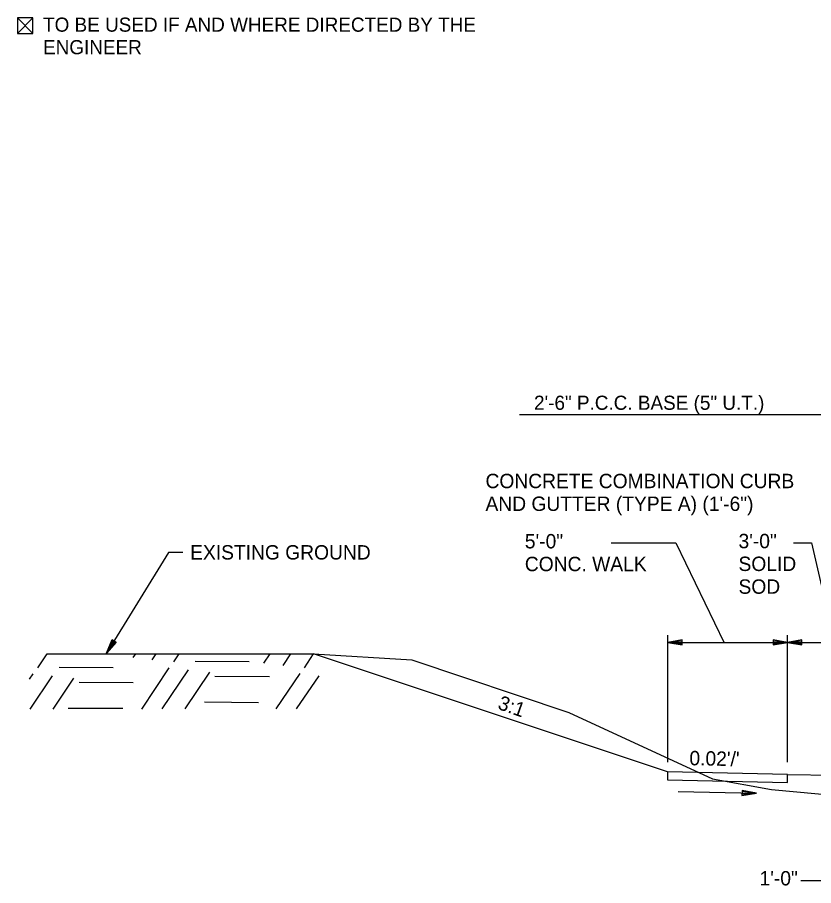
# Model space of a CAD drawing. Extents: x 1001270 to 1003428, y 1840152 to 1842912.
# Drawn here: x 1001300.41 to 1001333.63, y 1840445.24 to 1840481.45 of the extents above; entities that cross this region are included whole.
import ezdxf

# ---------------------------------------------------------------- set-up
doc = ezdxf.new("R2010")
doc.units = 0
for name, color, linetype in [('10', 7, 'Continuous'), ('19', 7, 'Continuous'), ('20', 7, 'Continuous'), ('8', 7, 'Continuous'), ('Default', 7, 'Continuous')]:
    doc.layers.add(name, color=color, linetype=linetype)

# ---------------------------------------------------------------- blocks, each defined once
blk = doc.blocks.new('TM')
at = {"layer": '8'}
for p, q in [((-120.309, 21.181), (-119.787, -20.829)), ((0, 0), (-120.309, 21.181)), ((-31.382, 2.945), (-120.176, 10.512)), ((-119.787, -20.829), (0, 0)), ((-119.911, -10.826), (-31.307, -3.057))]:
    blk.add_line(p, q, dxfattribs=at)

msp = doc.modelspace()

# ---------------------------------------------------------------- linework, layer by layer
at = {"layer": '10'}
for p, q in [((1001301.052, 1840481.427), (1001300.41, 1840480.786)), ((1001300.411, 1840481.427), (1001301.052, 1840480.786)), ((1001300.792, 1840480.786), (1001300.803, 1840480.786))]:
    msp.add_line(p, q, dxfattribs=at)
msp.add_lwpolyline([(1001300.803, 1840480.786), (1001301.052, 1840480.786), (1001301.052, 1840481.427), (1001300.411, 1840481.427), (1001300.41, 1840480.786), (1001300.792, 1840480.786)], dxfattribs=at)
at = {"layer": '19'}
for p, q in [((1001321.356, 1840464.886), (1001337.044, 1840464.886)), ((1001325.18, 1840459.539), (1001327.89, 1840459.539)), ((1001327.89, 1840459.539), (1001329.904, 1840455.368)), ((1001332.796, 1840459.539), (1001333.54, 1840459.539)), ((1001333.54, 1840459.539), (1001334.496, 1840455.382)), ((1001304.136, 1840454.94), (1001304.36, 1840455.506)), ((1001304.21, 1840455.08), (1001304.403, 1840455.474)), ((1001304.36, 1840455.506), (1001304.538, 1840455.397)), ((1001327.544, 1840450.392), (1001327.544, 1840455.682)), ((1001328.144, 1840455.487), (1001327.544, 1840455.382)), ((1001328.144, 1840455.277), (1001328.144, 1840455.487)), ((1001331.944, 1840455.487), (1001331.944, 1840455.277)), ((1001332.544, 1840455.382), (1001331.944, 1840455.487)), ((1001332.544, 1840450.392), (1001332.544, 1840455.682)), ((1001333.144, 1840455.487), (1001332.544, 1840455.382)), ((1001333.144, 1840455.277), (1001333.144, 1840455.487)), ((1001304.538, 1840455.397), (1001304.136, 1840454.94)), ((1001304.497, 1840455.418), (1001304.233, 1840455.069)), ((1001327.544, 1840455.382), (1001337.044, 1840455.382)), ((1001327.544, 1840455.382), (1001328.144, 1840455.277)), ((1001328.144, 1840455.432), (1001327.704, 1840455.397)), ((1001327.704, 1840455.367), (1001328.144, 1840455.327)), ((1001332.384, 1840455.397), (1001331.944, 1840455.432)), ((1001331.944, 1840455.277), (1001332.544, 1840455.382)), ((1001331.944, 1840455.327), (1001332.384, 1840455.367)), ((1001332.544, 1840455.382), (1001333.144, 1840455.277)), ((1001333.144, 1840455.432), (1001332.704, 1840455.397)), ((1001332.704, 1840455.367), (1001333.144, 1840455.327)), ((1001301.261, 1840454.316), (1001301.653, 1840454.899)), ((1001305.246, 1840454.75), (1001305.352, 1840454.9)), ((1001306.041, 1840454.658), (1001306.207, 1840454.902)), ((1001306.936, 1840454.566), (1001307.162, 1840454.905)), ((1001310.7, 1840454.51), (1001310.962, 1840454.906)), ((1001311.495, 1840454.418), (1001311.827, 1840454.907)), ((1001312.39, 1840454.326), (1001312.771, 1840454.9)), ((1001327.537, 1840449.978), (1001312.771, 1840454.9)), ((1001307.824, 1840454.595), (1001310.085, 1840454.584)), ((1001300.921, 1840453.848), (1001301.075, 1840454.073)), ((1001302.149, 1840454.355), (1001304.409, 1840454.333)), ((1001305.598, 1840452.603), (1001306.75, 1840454.324)), ((1001306.453, 1840452.605), (1001307.545, 1840454.232)), ((1001307.408, 1840452.607), (1001308.44, 1840454.14)), ((1001311.208, 1840452.608), (1001312.205, 1840454.084)), ((1001300.943, 1840452.599), (1001301.87, 1840453.982)), ((1001301.899, 1840452.601), (1001302.765, 1840453.889)), ((1001302.989, 1840453.726), (1001305.249, 1840453.704)), ((1001308.654, 1840453.967), (1001310.925, 1840453.954)), ((1001312.063, 1840452.611), (1001312.999, 1840453.992)), ((1001302.537, 1840452.646), (1001304.807, 1840452.634)), ((1001308.212, 1840452.897), (1001310.472, 1840452.875)), ((1001332.536, 1840449.879), (1001327.537, 1840449.978)), ((1001327.537, 1840449.978), (1001327.537, 1840449.645)), ((1001332.536, 1840449.545), (1001332.536, 1840449.879)), ((1001332.536, 1840449.879), (1001332.536, 1840449.879)), ((1001332.536, 1840449.879), (1001335.535, 1840449.818)), ((1001327.537, 1840449.645), (1001332.536, 1840449.545)), ((1001333.095, 1840445.449), (1001334.544, 1840445.449)), ((1001333.095, 1840445.449), (1001334.544, 1840445.449))]:
    msp.add_line(p, q, dxfattribs=at)
for points in [[(1001307.319, 1840459.138), (1001306.719, 1840459.138), (1001304.136, 1840454.94)], [(1001301.653, 1840454.899), (1001312.771, 1840454.9)], [(1001312.771, 1840454.9), (1001316.873, 1840454.652), (1001323.414, 1840452.458), (1001329.41, 1840449.697), (1001331.881, 1840449.243), (1001335.794, 1840448.89)]]:
    msp.add_lwpolyline(points, dxfattribs=at)
at = {"layer": '20'}
msp.add_line((1001327.974, 1840449.159), (1001331.245, 1840449.094), dxfattribs=at)

# ---------------------------------------------------------------- block references
at = {"layer": '19', "xscale": 0.0050063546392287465, "yscale": 0.005006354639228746, "rotation": -1.1310771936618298}
msp.add_blockref('TM', (1001331.245, 1840449.092), dxfattribs=at)

# ---------------------------------------------------------------- texts
at = {"layer": '19'}
for s, height, p in [('2\'-6" P.C.C. BASE (5" U.T.)', 0.59001, (1001321.967, 1840465.083)), ('EXISTING GROUND', 0.6, (1001307.619, 1840458.839))]:
    msp.add_text(s, height=height, dxfattribs=at).set_placement(p)
for s, rotation, p in [('CONCRETE COMBINATION CURB', 360, (1001319.942, 1840461.815)), ('AND GUTTER (TYPE A) (1\'-6")', 360, (1001319.942, 1840460.865)), ('5\'-0"', 360, (1001321.583, 1840459.303)), ('3\'-0"', 360, (1001330.498, 1840459.31)), ('CONC. WALK', 360, (1001321.583, 1840458.353)), ('SOLID ', 360, (1001330.498, 1840458.36)), ('SOD', 360, (1001330.498, 1840457.41)), ('3:1', 340.4943, (1001320.414, 1840452.619)), ("0.02'/'", 358.8581, (1001328.445, 1840450.26)), ('1\'-0"', 360, (1001331.375, 1840445.246))]:
    msp.add_text(s, height=0.6, rotation=rotation, dxfattribs=at).set_placement(p)
at = {"layer": 'Default'}
for s, height, p in [('TO BE USED IF AND WHERE DIRECTED BY THE ', 0.59001, (1001301.483, 1840480.854)), ('ENGINEER', 0.59, (1001301.483, 1840479.914))]:
    msp.add_text(s, height=height, rotation=359.9954, dxfattribs=at).set_placement(p)

doc.saveas('drawing.dxf')
